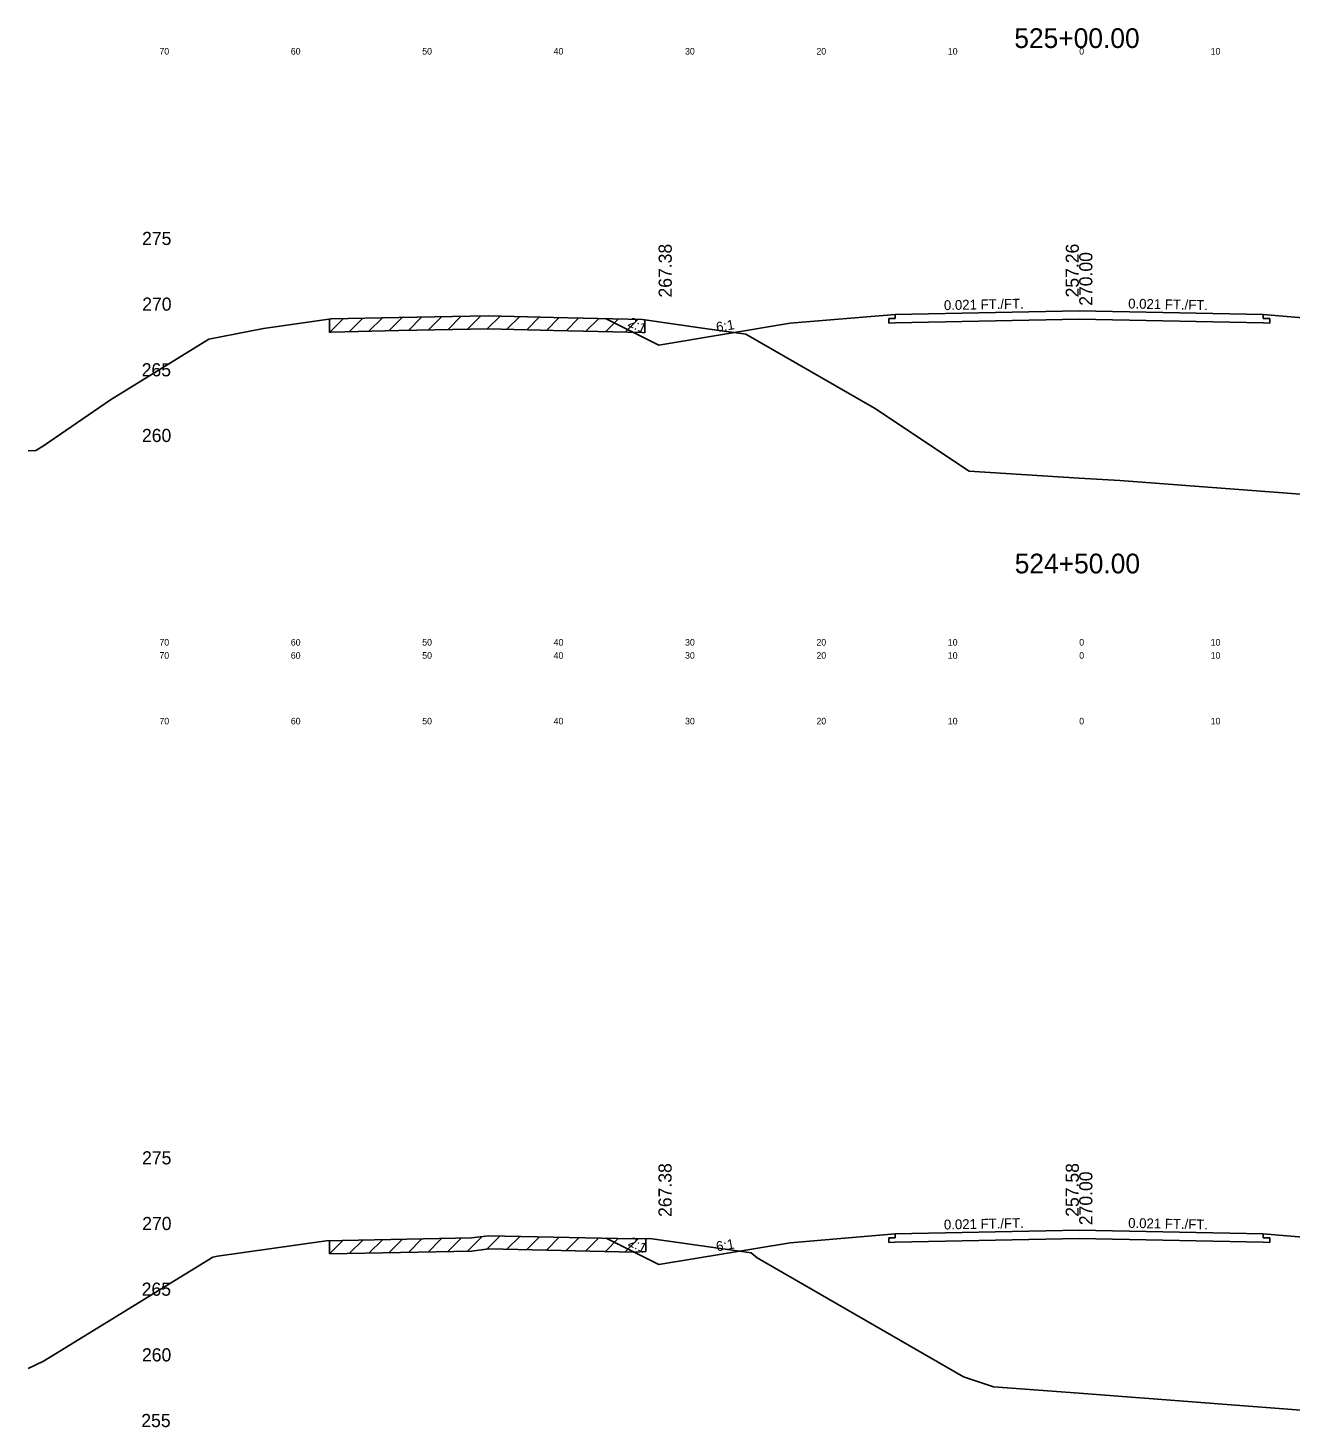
# Model space of a CAD drawing. Extents: x 1000 to 1162, y 999 to 8520.
# Drawn here: x 1000 to 1096.1, y 4274.9 to 4381.5 of the extents above; entities that cross this region are included whole.
import ezdxf

# ---------------------------------------------------------------- set-up
doc = ezdxf.new("R2010")
doc.units = 0
for name, color, linetype in [('Level 10', 7, 'Continuous'), ('Level 11', 7, 'Continuous'), ('Level 12', 7, 'Continuous'), ('Level 3', 7, 'Continuous'), ('Level 32', 7, 'Continuous'), ('Level 33', 7, 'Continuous'), ('Level 56', 7, 'Continuous'), ('Level 59', 7, 'Continuous'), ('Level 6', 7, 'Continuous'), ('Level 60', 7, 'Continuous'), ('Level 61', 7, 'Continuous'), ('Level 7', 7, 'Continuous')]:
    doc.layers.add(name, color=color, linetype=linetype)

msp = doc.modelspace()

# ---------------------------------------------------------------- linework, layer by layer
at = {"layer": 'Level 11'}
for p, q in [((1066, 4359.71), (1066, 4359.41)), ((1094, 4359.41), (1094, 4359.71)), ((1066, 4359.41), (1065.5, 4359.4)), ((1065.5, 4359.4), (1065.5, 4359.06)), ((1065.5, 4359.06), (1066, 4359.07)), ((1094.5, 4359.4), (1094, 4359.41)), ((1094, 4359.07), (1094.5, 4359.06)), ((1094.5, 4359.06), (1094.5, 4359.4)), ((1066, 4289.41), (1065.5, 4289.4)), ((1065.5, 4289.4), (1065.5, 4289.06)), ((1066, 4289.71), (1066, 4289.41)), ((1094, 4289.41), (1094, 4289.71)), ((1094.5, 4289.4), (1094, 4289.41)), ((1094.5, 4289.06), (1094.5, 4289.4)), ((1065.5, 4289.06), (1066, 4289.07)), ((1094, 4289.07), (1094.5, 4289.06))]:
    msp.add_line(p, q, dxfattribs=at)
at = {"layer": 'Level 12'}
for p, q in [((1080, 4359.36), (1066, 4359.07)), ((1094, 4359.07), (1080, 4359.36)), ((1080, 4289.36), (1066, 4289.07)), ((1094, 4289.07), (1080, 4289.36))]:
    msp.add_line(p, q, dxfattribs=at)
at = {"layer": 'Level 59'}
for p, q in [((1066, 4359.71), (1080, 4360)), ((1080, 4360), (1094, 4359.71)), ((1066, 4289.71), (1080, 4290)), ((1080, 4290), (1094, 4289.71))]:
    msp.add_line(p, q, dxfattribs=at)
at = {"layer": 'Level 6'}
for p, q in [((1058, 4359.04), (1066, 4359.71)), ((1094, 4359.71), (1102, 4359.04)), ((1058, 4289.04), (1066, 4289.71)), ((1094, 4289.71), (1102, 4289.04))]:
    msp.add_line(p, q, dxfattribs=at)
at = {"layer": 'Level 60'}
for p, q in [((1013.75, 4357.83), (1017.92, 4358.65)), ((1017.92, 4358.65), (1023.06, 4359.37)), ((1023.06, 4359.37), (1028.21, 4359.48)), ((1028.21, 4359.48), (1035.03, 4359.61)), ((1035.03, 4359.61), (1039.99, 4359.49)), ((1039.99, 4359.49), (1046.77, 4359.34)), ((1046.77, 4359.34), (1051.51, 4358.65)), ((1051.51, 4358.65), (1054.64, 4358.22)), ((1006.27, 4353.22), (1013.75, 4357.83)), ((1054.64, 4358.22), (1064.43, 4352.58)), ((1001.17, 4349.7), (1006.27, 4353.22)), ((1064.43, 4352.58), (1071.63, 4347.79)), ((1000, 4349.33), (1000.6, 4349.35)), ((1000.6, 4349.35), (1001.17, 4349.7)), ((1071.63, 4347.79), (1080, 4347.26)), ((1080, 4347.26), (1083.08, 4347.06)), ((1083.08, 4347.06), (1109.72, 4345.06)), ((1022.7, 4289.18), (1033.76, 4289.4)), ((1033.76, 4289.4), (1035.06, 4289.57)), ((1035.06, 4289.57), (1046.08, 4289.33)), ((1046.08, 4289.33), (1047.32, 4289.37)), ((1047.32, 4289.37), (1055.03, 4288.26)), ((1014.41, 4288.02), (1022.7, 4289.18)), ((1055.03, 4288.26), (1055.48, 4287.89)), ((1002.1, 4280.57), (1014.06, 4287.94)), ((1014.06, 4287.94), (1014.41, 4288.02)), ((1055.48, 4287.89), (1071.2, 4278.82)), ((1000, 4279.47), (1001.18, 4280.02)), ((1001.18, 4280.02), (1002.1, 4280.57)), ((1071.2, 4278.82), (1073.47, 4278.07)), ((1073.47, 4278.07), (1080, 4277.58)), ((1080, 4277.58), (1114.84, 4274.93))]:
    msp.add_line(p, q, dxfattribs=at)
at = {"layer": 'Level 61'}
for p, q in [((1023.99, 4359.39), (1022.95, 4358.35)), ((1022.95, 4359.35), (1022.95, 4358.35)), ((1025.47, 4359.42), (1024.45, 4358.4)), ((1026.97, 4359.45), (1025.95, 4358.43)), ((1028.47, 4359.49), (1027.45, 4358.46)), ((1028.21, 4358.48), (1035.03, 4358.61)), ((1029.97, 4359.52), (1028.95, 4358.5)), ((1031.47, 4359.54), (1030.45, 4358.52)), ((1032.97, 4359.57), (1031.95, 4358.55)), ((1034.47, 4359.6), (1033.45, 4358.58)), ((1035.93, 4359.59), (1034.95, 4358.61)), ((1035.03, 4358.61), (1039.99, 4358.49)), ((1037.43, 4359.55), (1036.45, 4358.58)), ((1038.93, 4359.52), (1037.95, 4358.54)), ((1040.43, 4359.48), (1039.45, 4358.5)), ((1041.93, 4359.45), (1040.95, 4358.47)), ((1043.43, 4359.41), (1042.45, 4358.43)), ((1044.93, 4359.38), (1043.95, 4358.4)), ((1046.43, 4359.35), (1045.45, 4358.37)), ((1046.94, 4358.31), (1046.94, 4359.31)), ((1022.95, 4358.35), (1023.06, 4358.37)), ((1023.06, 4358.37), (1028.21, 4358.48)), ((1039.99, 4358.49), (1046.77, 4358.34)), ((1046.77, 4358.34), (1046.94, 4358.31)), ((1028.47, 4289.29), (1027.45, 4288.27)), ((1029.97, 4289.32), (1028.95, 4288.3)), ((1031.47, 4289.35), (1030.45, 4288.33)), ((1032.97, 4289.38), (1031.95, 4288.36)), ((1034.56, 4289.51), (1033.45, 4288.39)), ((1035.94, 4289.55), (1034.95, 4288.56)), ((1037.42, 4289.52), (1036.45, 4288.54)), ((1038.92, 4289.49), (1037.95, 4288.51)), ((1040.42, 4289.46), (1039.45, 4288.48)), ((1041.92, 4289.42), (1040.95, 4288.45)), ((1043.42, 4289.39), (1042.45, 4288.41)), ((1044.92, 4289.36), (1043.95, 4288.38)), ((1046.44, 4289.34), (1045.45, 4288.35)), ((1047.01, 4288.36), (1047.01, 4289.36)), ((1023.97, 4289.2), (1022.95, 4288.18)), ((1022.95, 4289.18), (1022.95, 4288.18)), ((1022.95, 4288.18), (1033.76, 4288.4)), ((1025.47, 4289.23), (1024.45, 4288.21)), ((1026.97, 4289.26), (1025.95, 4288.24)), ((1033.76, 4288.4), (1035.06, 4288.57)), ((1035.06, 4288.57), (1046.08, 4288.33)), ((1046.08, 4288.33), (1047.01, 4288.36))]:
    msp.add_line(p, q, dxfattribs=at)
at = {"layer": 'Level 7'}
for p, q in [((1043.95, 4359.4), (1048, 4357.38)), ((1048, 4357.38), (1058, 4359.04)), ((1043.99, 4289.38), (1048, 4287.38)), ((1048, 4287.38), (1058, 4289.04))]:
    msp.add_line(p, q, dxfattribs=at)

# ---------------------------------------------------------------- texts
at = {"layer": 'Level 10'}
for s, p in [('257.26', (1079.97, 4361.01)), ('257.58', (1079.97, 4291.01))]:
    msp.add_text(s, height=1, rotation=90, dxfattribs=at).set_placement(p)
at = {"layer": 'Level 11'}
for s, p in [(' 275', (1008.31, 4365)), (' 270', (1008.32, 4360)), (' 265', (1008.28, 4355)), (' 260', (1008.3, 4350)), (' 275', (1008.31, 4295)), (' 270', (1008.32, 4290)), (' 265', (1008.28, 4285)), (' 260', (1008.3, 4280)), (' 255', (1008.25, 4275))]:
    msp.add_text(s, height=1, dxfattribs=at).set_placement(p)
at = {"layer": 'Level 3'}
for s, p in [('525+00.00', (1075.06, 4380)), ('524+50.00', (1075.09, 4340))]:
    msp.add_text(s, height=1.5, dxfattribs=at).set_placement(p)
at = {"layer": 'Level 32'}
for s, rotation, p in [('0.021 FT./FT.', 1.1916, (1069.71, 4360.04)), ('0.021 FT./FT.', 358.8084, (1083.72, 4360.17)), ('2:1', 333.435, (1045.58, 4358.87)), ('6:1', 9.4623, (1052.43, 4358.37)), ('0.021 FT./FT.', 1.1916, (1069.71, 4290.04)), ('0.021 FT./FT.', 358.8084, (1083.72, 4290.17)), ('2:1', 333.435, (1045.6, 4288.85)), ('6:1', 9.4623, (1052.43, 4288.37))]:
    msp.add_text(s, height=0.75, rotation=rotation, dxfattribs=at).set_placement(p)
at = {"layer": 'Level 33'}
for p in [(1048.99, 4361), (1048.98, 4291)]:
    msp.add_text('267.38', height=1, rotation=90, dxfattribs=at).set_placement(p)
at = {"layer": 'Level 56'}
for s, p in [('70', (1010, 4379.5)), ('60', (1020, 4379.5)), ('50', (1030, 4379.5)), ('40', (1040, 4379.5)), ('30', (1050, 4379.5)), ('20', (1060, 4379.5)), ('10', (1070, 4379.5)), ('0', (1080, 4379.5)), ('10', (1090, 4379.5)), ('70', (1010, 4334.5)), ('60', (1020, 4334.5)), ('50', (1030, 4334.5)), ('40', (1040, 4334.5)), ('30', (1050, 4334.5)), ('20', (1060, 4334.5)), ('10', (1070, 4334.5)), ('0', (1080, 4334.5)), ('10', (1090, 4334.5)), ('70', (1010, 4333.5)), ('60', (1020, 4333.5)), ('50', (1030, 4333.5)), ('40', (1040, 4333.5)), ('30', (1050, 4333.5)), ('20', (1060, 4333.5)), ('10', (1070, 4333.5)), ('0', (1080, 4333.5)), ('10', (1090, 4333.5)), ('70', (1010, 4328.5)), ('60', (1020, 4328.5)), ('50', (1030, 4328.5)), ('40', (1040, 4328.5)), ('30', (1050, 4328.5)), ('20', (1060, 4328.5)), ('10', (1070, 4328.5)), ('0', (1080, 4328.5)), ('10', (1090, 4328.5))]:
    msp.add_text(s, height=0.5, dxfattribs=at).set_placement(p)
at = {"layer": 'Level 59'}
for p in [(1081, 4360), (1081, 4290)]:
    msp.add_text(' 270.00', height=1, rotation=90, dxfattribs=at).set_placement(p)

doc.saveas('drawing.dxf')
